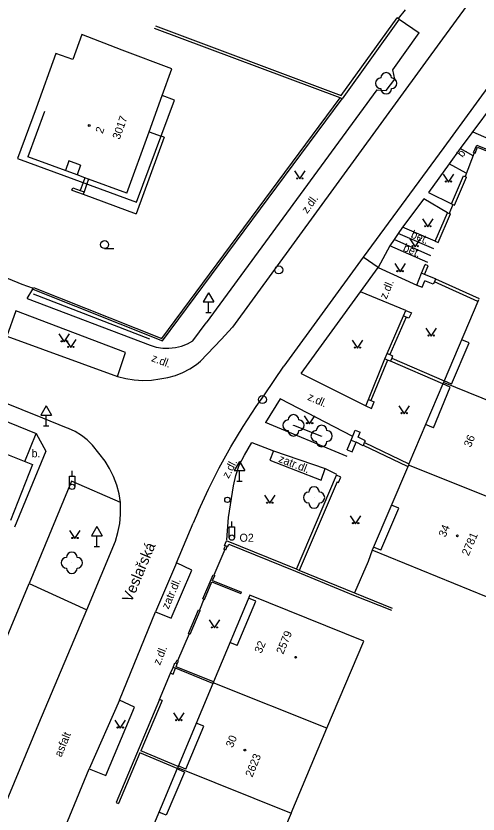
# Model space of a CAD drawing. Extents: x -584400 to -581602, y -1210894 to -1208793.
# Drawn here: x -583281.7 to -583238.4, y -1210558.7 to -1210484 of the extents above; entities that cross this region are included whole.
import ezdxf

# ---------------------------------------------------------------- set-up
doc = ezdxf.new("R2010")
doc.units = 0
for name, color, linetype in [('BUDOVY_MĚŘ', 7, 'Continuous'), ('MAP_ZN_BP', 7, 'Continuous'), ('NÁZVY_ULIC_TOK_SMĚR', 7, 'Continuous'), ('POMOC_POPIS', 7, 'Continuous'), ('ROZHRANÍ_PLOCH', 7, 'Continuous'), ('ZELEŇ', 7, 'Continuous'), ('ZN_BUDOV', 7, 'Continuous'), ('ZN_DOPLŇKOVÉ', 7, 'Continuous'), ('ZN_KULTUR', 7, 'Continuous'), ('Č_POPIS_EVID', 7, 'Continuous')]:
    doc.layers.add(name, color=color, linetype=linetype)

msp = doc.modelspace()

# ---------------------------------------------------------------- linework, layer by layer
at = {"layer": 'BUDOVY_MĚŘ'}
for points in [[(-583271.78, -1210487.16), (-583275.56, -1210485.69), (-583276.4, -1210488.04), (-583277.99, -1210487.47), (-583279.84, -1210492.6)], [(-583279.84, -1210492.6), (-583281.57, -1210497.3), (-583270.42, -1210501.4), (-583266.87, -1210491.85), (-583268.03, -1210491.42), (-583267.1, -1210488.9), (-583271.78, -1210487.16)], [(-583238.37, -1210510.56), (-583238.43, -1210510.7), (-583241.6, -1210518.16), (-583241.66, -1210518.3)], [(-583241.72, -1210518.44), (-583244.89, -1210525.92)], [(-583241.66, -1210518.3), (-583241.72, -1210518.44)], [(-583230.94, -1210522.65), (-583241.66, -1210518.3)], [(-583295.67, -1210519.82), (-583280.16, -1210526), (-583282.23, -1210531.25)], [(-583244.89, -1210525.92), (-583244.95, -1210526.06), (-583248.34, -1210534.02)], [(-583234.21, -1210530.34), (-583244.95, -1210526.06)], [(-583234.21, -1210530.34), (-583237.63, -1210538.4), (-583248.34, -1210534.02)], [(-583259.82, -1210538.24), (-583263.22, -1210546.37), (-583263.25, -1210546.44)], [(-583252.58, -1210550.71), (-583249.13, -1210542.55), (-583259.82, -1210538.24)], [(-583263.25, -1210546.44), (-583263.28, -1210546.52), (-583266.53, -1210554.29), (-583266.57, -1210554.38)], [(-583252.58, -1210550.71), (-583263.25, -1210546.44)], [(-583255.94, -1210558.66), (-583252.58, -1210550.71)], [(-583266.61, -1210554.47), (-583269.61, -1210561.67), (-583269.65, -1210561.76), (-583269.69, -1210561.86), (-583273.34, -1210570.6)], [(-583266.57, -1210554.38), (-583255.94, -1210558.66)], [(-583255.94, -1210558.66), (-583259.29, -1210566.6)]]:
    msp.add_lwpolyline(points, dxfattribs=at)
at = {"layer": 'MAP_ZN_BP'}
for centre, radius in [((-583257.09, -1210507.761), 0.375), ((-583257.09, -1210507.761), 0.0005), ((-583258.62, -1210519.91), 0.375), ((-583258.62, -1210519.91), 0.0005)]:
    msp.add_circle(centre, radius, dxfattribs=at)
at = {"layer": 'ROZHRANÍ_PLOCH'}
for points in [[(-583217.59, -1210453.18), (-583225.26, -1210463.51), (-583227.61, -1210466.75), (-583239.44, -1210482.95), (-583241.75, -1210486.11), (-583261.42, -1210513.13), (-583262.5, -1210514.29)], [(-583221.77, -1210468.99), (-583238.84, -1210492.46), (-583241.63, -1210496.27), (-583249.18, -1210506.55), (-583256.63, -1210516.77)], [(-583245.8, -1210484.27), (-583243.94, -1210485.55)], [(-583247.9, -1210490.89), (-583247.02, -1210490.95), (-583246.23, -1210489.88), (-583246.41, -1210489.02), (-583243.94, -1210485.55)], [(-583247.9, -1210490.89), (-583263.89, -1210512.7)], [(-583227.78, -1210494.19), (-583235.83, -1210490.62), (-583240.09, -1210496.39)], [(-583269.25, -1210494.82), (-583268.03, -1210491.42)], [(-583279.04, -1210492.9), (-583280.6, -1210497.15)], [(-583271.32, -1210500.57), (-583269.25, -1210494.82)], [(-583269.25, -1210494.82), (-583268.12, -1210495.22)], [(-583238.92, -1210494.8), (-583229.97, -1210498.73)], [(-583267.83, -1210495.33), (-583270.47, -1210502.49)], [(-583267.83, -1210495.33), (-583268.12, -1210495.22)], [(-583240.09, -1210496.39), (-583241.12, -1210497.81)], [(-583238.88, -1210497.05), (-583240.09, -1210496.39)], [(-583276, -1210498.85), (-583280.6, -1210497.15)], [(-583275.66, -1210497.93), (-583276.75, -1210497.53), (-583277.08, -1210498.44)], [(-583275.66, -1210497.93), (-583276, -1210498.85)], [(-583241.12, -1210497.81), (-583243.07, -1210500.49), (-583240.92, -1210501.57)], [(-583239.52, -1210498.68), (-583241.12, -1210497.81)], [(-583275.26, -1210499.12), (-583276, -1210498.85)], [(-583275.26, -1210499.12), (-583275.42, -1210499.56), (-583275.69, -1210500.3)], [(-583274.91, -1210499.25), (-583275.07, -1210499.69), (-583275.34, -1210500.43)], [(-583274.91, -1210499.25), (-583275.26, -1210499.12)], [(-583271.32, -1210500.57), (-583274.91, -1210499.25)], [(-583276.48, -1210500.28), (-583276.39, -1210500.05), (-583275.69, -1210500.3)], [(-583276.48, -1210500.28), (-583275.43, -1210500.67)], [(-583275.69, -1210500.3), (-583275.34, -1210500.43)], [(-583275.34, -1210500.43), (-583275.43, -1210500.67)], [(-583275.43, -1210500.67), (-583270.47, -1210502.49)], [(-583241.27, -1210502.4), (-583243.49, -1210501.09), (-583245.49, -1210503.74)], [(-583245.49, -1210503.74), (-583245.89, -1210504.33)], [(-583242.43, -1210505.07), (-583245.49, -1210503.74)], [(-583245.89, -1210504.33), (-583246.28, -1210504.91)], [(-583242.55, -1210505.78), (-583245.89, -1210504.33)], [(-583246.28, -1210504.91), (-583246.67, -1210505.5)], [(-583242.84, -1210506.43), (-583246.28, -1210504.91)], [(-583246.67, -1210505.5), (-583247.78, -1210507.52)], [(-583243.13, -1210507.07), (-583246.67, -1210505.5)], [(-583247.78, -1210507.52), (-583249.18, -1210506.55)], [(-583249.44, -1210509.8), (-583247.78, -1210507.52)], [(-583247.78, -1210507.52), (-583244.17, -1210509.18)], [(-583280.66, -1210510.42), (-583280.14, -1210509.57)], [(-583254.98, -1210517.46), (-583249.44, -1210509.8)], [(-583245.18, -1210511.57), (-583249.44, -1210509.8)], [(-583280.66, -1210510.42), (-583269.14, -1210514.81), (-583268.57, -1210514.98), (-583267.97, -1210515.08), (-583267.38, -1210515.1), (-583266.78, -1210515.03), (-583266.2, -1210514.89), (-583265.64, -1210514.67), (-583265.14, -1210514.4), (-583263.89, -1210512.7)], [(-583272.19, -1210517.74), (-583271.46, -1210515.49), (-583281.72, -1210511.59), (-583282.59, -1210513.96), (-583272.19, -1210517.74)], [(-583272.19, -1210517.74), (-583271.42, -1210517.94), (-583270.63, -1210518.07), (-583269.83, -1210518.11), (-583269.03, -1210518.08), (-583268.24, -1210517.96), (-583267.5, -1210517.84), (-583266.78, -1210517.65), (-583266.08, -1210517.37), (-583265.42, -1210517.03), (-583264.8, -1210516.61), (-583264.43, -1210516.32), (-583262.5, -1210514.29)], [(-583240.91, -1210518.45), (-583239.26, -1210514.59), (-583239.95, -1210514.3)], [(-583271.92, -1210529.55), (-583272.06, -1210528.73), (-583272.28, -1210527.92), (-583272.58, -1210527.13), (-583272.94, -1210526.38), (-583273.37, -1210525.69), (-583274.55, -1210524.17), (-583275.05, -1210523.69), (-583275.59, -1210523.27), (-583276.18, -1210522.91), (-583276.81, -1210522.63), (-583276.98, -1210522.57), (-583279.19, -1210521.64), (-583292.64, -1210516.25)], [(-583264.62, -1210530.34), (-583263.68, -1210528.31), (-583262.67, -1210526.31), (-583261.58, -1210524.34), (-583260.43, -1210522.42), (-583259.21, -1210520.54), (-583258.43, -1210519.47), (-583256.63, -1210516.77)], [(-583293.67, -1210517.46), (-583279.82, -1210523.09)], [(-583254.98, -1210517.46), (-583248.95, -1210520.5)], [(-583240.91, -1210518.45), (-583241.6, -1210518.16)], [(-583242.59, -1210522.55), (-583241.02, -1210518.73), (-583241.71, -1210518.44)], [(-583250.14, -1210523.36), (-583256.96, -1210519.85), (-583258.35, -1210522.05)], [(-583250.69, -1210525.24), (-583258.35, -1210522.05)], [(-583242.59, -1210522.55), (-583243.33, -1210522.24)], [(-583280.88, -1210525.72), (-583279.82, -1210523.09), (-583278.92, -1210524.73), (-583281.87, -1210531.86)], [(-583261.96, -1210533.06), (-583261.8, -1210530.97), (-583261.35, -1210527.99), (-583261.12, -1210527.02), (-583260.81, -1210526.06), (-583260.31, -1210525.12), (-583259.61, -1210523.93), (-583257.6, -1210524.7), (-583257.92, -1210525.58), (-583253.11, -1210527.45), (-583252.76, -1210526.38), (-583251.68, -1210526.91)], [(-583257.6, -1210524.7), (-583252.76, -1210526.38)], [(-583271.92, -1210529.55), (-583276.53, -1210527.56), (-583280.49, -1210537.15), (-583275.08, -1210539.62), (-583272.4, -1210533.17), (-583272.16, -1210532.36), (-583271.99, -1210531.52), (-583271.91, -1210530.67), (-583271.91, -1210529.82), (-583271.92, -1210529.55)], [(-583247.53, -1210534.03), (-583245.85, -1210530.09), (-583246.54, -1210529.79)], [(-583264.62, -1210530.34), (-583265.12, -1210531.5)], [(-583266.68, -1210535.21), (-583265.12, -1210531.5)], [(-583247.53, -1210534.03), (-583248.22, -1210533.74)], [(-583266.68, -1210535.21), (-583268.65, -1210539.81), (-583267.17, -1210540.4), (-583265.23, -1210535.88), (-583266.68, -1210535.21)], [(-583294.34, -1210570.37), (-583284.9, -1210547.66), (-583280.49, -1210537.15)], [(-583260.98, -1210542.96), (-583259.25, -1210538.8), (-583259.94, -1210538.51)], [(-583311.81, -1210627.97), (-583302.23, -1210604.91), (-583291.71, -1210579.41), (-583279.57, -1210550.25), (-583275.08, -1210539.62)], [(-583272.02, -1210548.09), (-583268.65, -1210539.81)], [(-583260.98, -1210542.96), (-583261.67, -1210542.67)], [(-583274.86, -1210554.5), (-583273.3, -1210555.15), (-583270.6, -1210548.74), (-583272.02, -1210548.09), (-583274.86, -1210554.5)], [(-583265.81, -1210554.53), (-583264.12, -1210550.51), (-583264.83, -1210550.22)], [(-583278.28, -1210562.78), (-583274.86, -1210554.5)], [(-583265.93, -1210554.81), (-583267.63, -1210558.86), (-583268.32, -1210558.57)], [(-583265.93, -1210554.81), (-583266.63, -1210554.52)], [(-583265.81, -1210554.53), (-583266.51, -1210554.24)]]:
    msp.add_lwpolyline(points, dxfattribs=at)
at = {"layer": 'ZELEŇ'}
msp.add_lwpolyline([(-583255.71, -1210522.32), (-583253.08, -1210523.32)], dxfattribs=at)
for centre in [(-583247.03, -1210490.27), (-583255.71, -1210522.32), (-583253.08, -1210523.32), (-583253.79, -1210529.08), (-583276.48, -1210535.2)]:
    msp.add_circle(centre, 0.0005, dxfattribs=at)
for centre, start, end in [((-583247.03, -1210489.77), 0, 179.99999), ((-583247.53, -1210490.27), 89.99999, 269.99999), ((-583246.53, -1210490.27), 270, 89.99999), ((-583247.03, -1210490.77), 179.99999, 359.99999), ((-583256.21, -1210522.32), 89.99999, 269.99999), ((-583255.71, -1210521.82), 0, 179.99999), ((-583255.21, -1210522.32), 270, 89.99999), ((-583253.08, -1210522.82), 0, 179.99999), ((-583255.71, -1210522.82), 179.99999, 359.99999), ((-583253.58, -1210523.32), 89.99999, 269.99999), ((-583252.58, -1210523.32), 270, 89.99999), ((-583253.08, -1210523.82), 179.99999, 359.99999), ((-583254.29, -1210529.08), 89.99999, 269.99999), ((-583253.79, -1210528.58), 0, 179.99999), ((-583253.29, -1210529.08), 270, 89.99999), ((-583253.79, -1210529.58), 179.99999, 359.99999), ((-583276.48, -1210534.7), 0, 179.99999), ((-583276.98, -1210535.2), 89.99999, 269.99999), ((-583275.98, -1210535.2), 270, 89.99999), ((-583276.48, -1210535.7), 179.99999, 359.99999)]:
    msp.add_arc(centre, 0.5, start, end, dxfattribs=at)
at = {"layer": 'ZN_BUDOV'}
for centre in [(-583274.85, -1210494.23), (-583240.36, -1210532.67), (-583255.51, -1210544.06), (-583260.28, -1210552.75)]:
    msp.add_circle(centre, 0.0875, dxfattribs=at)
at = {"layer": 'ZN_DOPLŇKOVÉ'}
for p, q in [((-583263.67, -1210509.894), (-583264.17, -1210510.76)), ((-583263.67, -1210509.894), (-583263.17, -1210510.76)), ((-583264.17, -1210510.76), (-583263.17, -1210510.76)), ((-583263.67, -1210511.76), (-583263.67, -1210510.76)), ((-583263.92, -1210511.76), (-583263.42, -1210511.76)), ((-583278.88, -1210520.494), (-583279.38, -1210521.36)), ((-583278.88, -1210520.494), (-583278.38, -1210521.36)), ((-583279.38, -1210521.36), (-583278.38, -1210521.36)), ((-583278.88, -1210522.36), (-583278.88, -1210521.36)), ((-583279.13, -1210522.36), (-583278.63, -1210522.36)), ((-583260.76, -1210525.694), (-583261.26, -1210526.56)), ((-583260.76, -1210525.694), (-583260.26, -1210526.56)), ((-583276.46, -1210527.08), (-583276.46, -1210526.58)), ((-583261.26, -1210526.56), (-583260.26, -1210526.56)), ((-583260.76, -1210527.56), (-583260.76, -1210526.56)), ((-583261.01, -1210527.56), (-583260.51, -1210527.56)), ((-583261.49, -1210531.84), (-583261.49, -1210531.34)), ((-583274.15, -1210531.814), (-583274.65, -1210532.68)), ((-583274.15, -1210531.814), (-583273.65, -1210532.68)), ((-583274.65, -1210532.68), (-583273.65, -1210532.68)), ((-583274.15, -1210533.68), (-583274.15, -1210532.68)), ((-583274.4, -1210533.68), (-583273.9, -1210533.68))]:
    msp.add_line(p, q, dxfattribs=at)
for points in [[(-583245.26, -1210483.37), (-583245.91, -1210484.2)], [(-583268.65, -1210484.89), (-583251.26, -1210491.41), (-583246.01, -1210484.13)], [(-583245.8, -1210484.27), (-583251.16, -1210491.71), (-583251.34, -1210491.64)], [(-583245.8, -1210484.27), (-583246.01, -1210484.13)], [(-583251.34, -1210491.64), (-583268.74, -1210485.13)], [(-583280.14, -1210509.57), (-583267.98, -1210514.4), (-583251.16, -1210491.71)], [(-583280.07, -1210509.4), (-583268.04, -1210514.18), (-583251.34, -1210491.64)], [(-583238.84, -1210496.76), (-583238.54, -1210496.06), (-583230.48, -1210499.34)], [(-583238.84, -1210496.76), (-583238.7, -1210496.82), (-583238.46, -1210496.25), (-583230.53, -1210499.48)], [(-583238.77, -1210496.78), (-583239.64, -1210498.99)], [(-583240.92, -1210501.57), (-583239.78, -1210498.93), (-583239.5, -1210499.05)], [(-583240.92, -1210501.57), (-583240.64, -1210501.69), (-583239.5, -1210499.05)], [(-583240.78, -1210501.63), (-583241.12, -1210502.46)], [(-583242.43, -1210505.07), (-583241.27, -1210502.4), (-583241, -1210502.51)], [(-583242.43, -1210505.07), (-583242.15, -1210505.19), (-583241, -1210502.51)], [(-583243.72, -1210508.05), (-583243.37, -1210507.26)], [(-583243.44, -1210508.17), (-583243.1, -1210507.38), (-583243.37, -1210507.26)], [(-583283.39, -1210508.17), (-583281.18, -1210509.09)], [(-583244.17, -1210509.18), (-583243.72, -1210508.05)], [(-583243.44, -1210508.17), (-583243.72, -1210508.05)], [(-583242.4, -1210508.59), (-583243.44, -1210508.17)], [(-583281.18, -1210509.09), (-583280.1, -1210509.48)], [(-583244.17, -1210509.18), (-583243.66, -1210509.38), (-583243.41, -1210508.77)], [(-583242.51, -1210508.86), (-583242.61, -1210509.09), (-583243.41, -1210508.77)], [(-583242.4, -1210508.59), (-583242.51, -1210508.86)], [(-583238.43, -1210510.7), (-583242.51, -1210508.86)], [(-583242.4, -1210508.59), (-583238.31, -1210510.42)], [(-583280.14, -1210509.57), (-583280.07, -1210509.4)], [(-583269.17, -1210514.23), (-583280.07, -1210510.03)], [(-583246.92, -1210515.59), (-583245.4, -1210512.07)], [(-583245.17, -1210512.17), (-583246.69, -1210515.69)], [(-583245.17, -1210512.17), (-583245.4, -1210512.07), (-583245.18, -1210511.57), (-583244.67, -1210511.78), (-583244.89, -1210512.29), (-583245.17, -1210512.17)], [(-583246.91, -1210516.2), (-583247.14, -1210516.1), (-583246.92, -1210515.59)], [(-583246.92, -1210515.59), (-583246.69, -1210515.69)], [(-583246.69, -1210515.69), (-583246.42, -1210515.81), (-583246.51, -1210516.04)], [(-583248.7, -1210519.9), (-583247.14, -1210516.1)], [(-583246.91, -1210516.2), (-583248.47, -1210520)], [(-583246.51, -1210516.04), (-583246.63, -1210516.32), (-583246.91, -1210516.2)], [(-583241.72, -1210518.44), (-583246.63, -1210516.32)], [(-583246.51, -1210516.04), (-583241.6, -1210518.16)], [(-583248.95, -1210520.5), (-583248.7, -1210519.9)], [(-583248.95, -1210520.5), (-583248.39, -1210520.73), (-583248.15, -1210520.13)], [(-583248.7, -1210519.9), (-583248.47, -1210520)], [(-583248.47, -1210520), (-583248.15, -1210520.13)], [(-583250.31, -1210523.72), (-583249.92, -1210522.76), (-583249.46, -1210522.95)], [(-583249.05, -1210523.94), (-583248.98, -1210523.76), (-583249.66, -1210523.44), (-583249.46, -1210522.95)], [(-583250.68, -1210524.63), (-583250.31, -1210523.72)], [(-583250.68, -1210524.63), (-583250.22, -1210524.81), (-583249.85, -1210523.91)], [(-583250.31, -1210523.72), (-583249.85, -1210523.91)], [(-583249.17, -1210524.23), (-583249.85, -1210523.91)], [(-583245.02, -1210526.19), (-583249.16, -1210524.22), (-583249.05, -1210523.94)], [(-583249.05, -1210523.94), (-583244.89, -1210525.92)], [(-583276.71, -1210528.08), (-583276.71, -1210527.08), (-583276.21, -1210527.08), (-583276.21, -1210528.08)], [(-583255.44, -1210535.81), (-583251.69, -1210527)], [(-583251.63, -1210527.62), (-583251.49, -1210527.68), (-583251.28, -1210527.17), (-583251.69, -1210527)], [(-583251.63, -1210527.62), (-583255.18, -1210535.92)], [(-583261.74, -1210532.84), (-583261.74, -1210531.84), (-583261.24, -1210531.84), (-583261.24, -1210532.84)], [(-583262.06, -1210533.98), (-583262.23, -1210533.91), (-583262.1, -1210533.6)], [(-583262.1, -1210533.6), (-583262.18, -1210533.57), (-583262, -1210533.15)], [(-583261.93, -1210533.67), (-583262.1, -1210533.6)], [(-583262.06, -1210533.98), (-583261.93, -1210533.67)], [(-583255.44, -1210535.81), (-583262, -1210533.15)], [(-583261.88, -1210533.69), (-583261.93, -1210533.67)], [(-583261.88, -1210533.69), (-583261.78, -1210533.45)], [(-583261.78, -1210533.45), (-583255.51, -1210536), (-583250.1, -1210538.23), (-583246.52, -1210539.65)], [(-583262.15, -1210533.95), (-583263.17, -1210536.35)], [(-583248.34, -1210534.02), (-583248.73, -1210535.08)], [(-583248.73, -1210535.08), (-583250.01, -1210538.02)], [(-583255.18, -1210535.92), (-583255.44, -1210535.81)], [(-583246.44, -1210539.47), (-583255.18, -1210535.92)], [(-583264.2, -1210538.58), (-583263.24, -1210536.32), (-583263.09, -1210536.38)], [(-583263.29, -1210536.86), (-583263.09, -1210536.38)], [(-583263.29, -1210536.86), (-583260.6, -1210537.94)], [(-583264.06, -1210538.64), (-583263.36, -1210537), (-583260.66, -1210538.09)], [(-583260.66, -1210538.09), (-583260.6, -1210537.94)], [(-583264.13, -1210538.61), (-583264.52, -1210539.63)], [(-583264.2, -1210538.58), (-583264.06, -1210538.64)], [(-583265.41, -1210541.9), (-583265.56, -1210541.84), (-583264.6, -1210539.6), (-583264.45, -1210539.66)], [(-583265.41, -1210541.9), (-583264.45, -1210539.66)], [(-583265.48, -1210541.87), (-583266.57, -1210544.39)], [(-583267.23, -1210545.54), (-583267, -1210545)], [(-583267.23, -1210545.54), (-583267, -1210545.64), (-583266.77, -1210545.09)], [(-583267, -1210545), (-583266.82, -1210544.57), (-583266.74, -1210544.61)], [(-583266.77, -1210545.09), (-583267, -1210545)], [(-583263.28, -1210546.52), (-583266.77, -1210545.09)], [(-583266.74, -1210544.61), (-583266.64, -1210544.37)], [(-583266.74, -1210544.61), (-583266.6, -1210544.67)], [(-583266.7, -1210544.94), (-583266.6, -1210544.67)], [(-583263.22, -1210546.37), (-583266.7, -1210544.94)], [(-583266.6, -1210544.67), (-583266.5, -1210544.43), (-583266.64, -1210544.37)], [(-583268.26, -1210548.01), (-583267.23, -1210545.54)], [(-583268.03, -1210548.11), (-583268.26, -1210548.01), (-583272.33, -1210557.66), (-583272.1, -1210557.75)], [(-583268.03, -1210548.11), (-583270.02, -1210552.82)], [(-583266.61, -1210554.47), (-583270.1, -1210553), (-583272.1, -1210557.75)], [(-583266.53, -1210554.29), (-583270.02, -1210552.82)]]:
    msp.add_lwpolyline(points, dxfattribs=at)
for centre, radius in [((-583276.46, -1210528.08), 0.25), ((-583276.46, -1210528.08), 0.005), ((-583261.91, -1210529.3), 0.25), ((-583261.91, -1210529.3), 0.0005), ((-583261.49, -1210532.84), 0.25), ((-583261.49, -1210532.84), 0.005)]:
    msp.add_circle(centre, radius, dxfattribs=at)
at = {"layer": 'ZN_KULTUR'}
msp.add_line((-583273.41, -1210505.755), (-583272.535, -1210505.755), dxfattribs=at)
for points in [[(-583255.62, -1210498.48), (-583255.12, -1210499.23), (-583254.62, -1210498.48)], [(-583241.68, -1210498.77), (-583241.18, -1210499.52), (-583240.68, -1210498.77)], [(-583243.63, -1210502.96), (-583243.13, -1210503.71), (-583242.63, -1210502.96)], [(-583244.81, -1210504.83), (-583244.31, -1210505.58), (-583243.81, -1210504.83)], [(-583246.23, -1210507.17), (-583245.73, -1210507.92), (-583245.23, -1210507.17)], [(-583243.31, -1210513.2), (-583242.81, -1210513.95), (-583242.31, -1210513.2)], [(-583277.69, -1210513.75), (-583277.19, -1210514.5), (-583276.69, -1210513.75)], [(-583277.08, -1210514.27), (-583276.58, -1210515.02), (-583276.08, -1210514.27)], [(-583250.22, -1210514.33), (-583249.72, -1210515.08), (-583249.22, -1210514.33)], [(-583245.85, -1210520.48), (-583245.35, -1210521.23), (-583244.85, -1210520.48)], [(-583254.7, -1210521.42), (-583254.2, -1210522.17), (-583253.7, -1210521.42)], [(-583258.43, -1210528.87), (-583257.93, -1210529.62), (-583257.43, -1210528.87)], [(-583250.39, -1210530.79), (-583249.89, -1210531.54), (-583249.39, -1210530.79)], [(-583276.69, -1210532.18), (-583276.19, -1210532.93), (-583275.69, -1210532.18)], [(-583263.62, -1210540.56), (-583263.12, -1210541.31), (-583262.62, -1210540.56)], [(-583266.95, -1210549.25), (-583266.45, -1210550), (-583265.95, -1210549.25)], [(-583272.44, -1210549.94), (-583271.94, -1210550.69), (-583271.44, -1210549.94)]]:
    msp.add_lwpolyline(points, dxfattribs=at)
for centre, radius in [((-583255.37, -1210499.18), 0.05), ((-583254.87, -1210499.18), 0.05), ((-583241.43, -1210499.47), 0.05), ((-583240.93, -1210499.47), 0.05), ((-583243.38, -1210503.66), 0.05), ((-583242.88, -1210503.66), 0.05), ((-583273.41, -1210505.38), 0.375), ((-583244.56, -1210505.53), 0.05), ((-583244.06, -1210505.53), 0.05), ((-583245.98, -1210507.87), 0.05), ((-583245.48, -1210507.87), 0.05), ((-583277.44, -1210514.45), 0.05), ((-583276.94, -1210514.45), 0.05), ((-583243.06, -1210513.9), 0.05), ((-583242.56, -1210513.9), 0.05), ((-583276.83, -1210514.97), 0.05), ((-583276.33, -1210514.97), 0.05), ((-583249.97, -1210515.03), 0.05), ((-583249.47, -1210515.03), 0.05), ((-583245.6, -1210521.18), 0.05), ((-583245.1, -1210521.18), 0.05), ((-583254.45, -1210522.12), 0.05), ((-583253.95, -1210522.12), 0.05), ((-583258.18, -1210529.57), 0.05), ((-583257.68, -1210529.57), 0.05), ((-583250.14, -1210531.49), 0.05), ((-583249.64, -1210531.49), 0.05), ((-583276.44, -1210532.88), 0.05), ((-583275.94, -1210532.88), 0.05), ((-583263.37, -1210541.26), 0.05), ((-583262.87, -1210541.26), 0.05), ((-583266.7, -1210549.95), 0.05), ((-583266.2, -1210549.95), 0.05), ((-583272.19, -1210550.64), 0.05), ((-583271.69, -1210550.64), 0.05)]:
    msp.add_circle(centre, radius, dxfattribs=at)

# ---------------------------------------------------------------- texts
at = {"layer": 'NÁZVY_ULIC_TOK_SMĚR'}
msp.add_text('Veslařská', height=1, rotation=67.15243, dxfattribs=at).set_placement((-583270.9, -1210538.97))
at = {"layer": 'POMOC_POPIS'}
for s, rotation, p in [('b.', 53.6528, (-583239.87, -1210497.27)), ('z.dl.', 53.94615, (-583254.43, -1210502.53)), ('bet.', 336.53278, (-583244.78, -1210504.69)), ('bet.', 336.0826, (-583245.51, -1210505.93)), ('z.dl.', 67.15243, (-583247, -1210510.55)), ('z.dl.', 339.18735, (-583269.09, -1210516.29)), ('z.dl.', 336.17479, (-583254.46, -1210519.91)), ('zatr.dl.', 338.75522, (-583257.18, -1210525.73)), ('z.dl.', 62.94938, (-583261.79, -1210527.36)), ('zatr.dl.', 66.81645, (-583267.43, -1210539.6)), ('z.dl.', 67.85344, (-583268.22, -1210544.85)), ('asfalt', 67.31349, (-583277.47, -1210553.47))]:
    msp.add_text(s, height=0.75, rotation=rotation, dxfattribs=at).set_placement(p)
for s, p in [('b.', (-583280.26, -1210525.32)), ('O2', (-583260.77, -1210533.23))]:
    msp.add_text(s, height=0.75, dxfattribs=at).set_placement(p)
at = {"layer": 'Č_POPIS_EVID'}
for s, rotation, p in [('3017', 70.19512, (-583272.01, -1210495.59)), ('2', 70.19512, (-583273.6, -1210495.03)), ('36', 67.66145, (-583239.1, -1210524.44)), ('34', 67.66145, (-583241.47, -1210532.86)), ('2781', 66.77244, (-583239.3, -1210534.61)), ('2579', 67.40952, (-583256.68, -1210543.83)), ('32', 67.40952, (-583258.72, -1210543.75)), ('30', 67.32787, (-583261.41, -1210552.59)), ('2623', 67.97972, (-583259.57, -1210555.35))]:
    msp.add_text(s, height=0.75, rotation=rotation, dxfattribs=at).set_placement(p)

doc.saveas('drawing.dxf')
